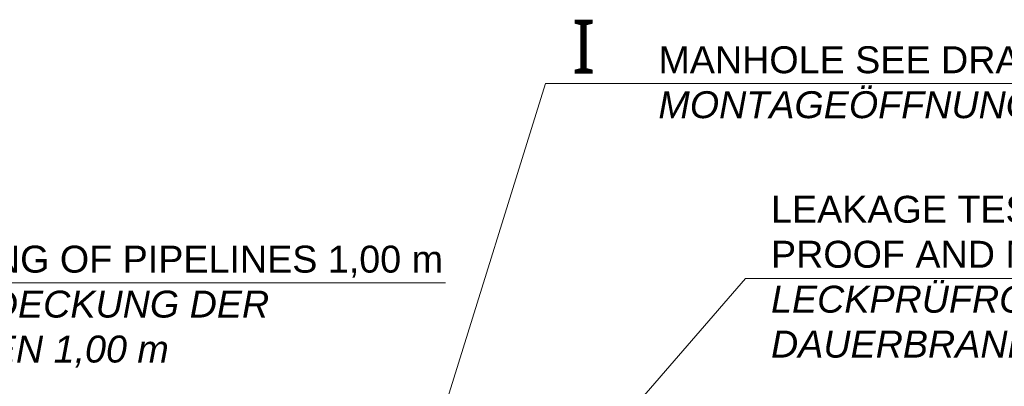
# Model space of a CAD drawing. Header units: millimetres. Extents: x -57642 to 5082813, y -177084 to 58112.
# Tile 785 of 1056: x 46846 to 54147, y -36033 to -33313. Entities that reach past the tile are written whole.
import ezdxf

# ---------------------------------------------------------------- set-up
doc = ezdxf.new("R2010")
doc.units = ezdxf.units.MM
doc.layers.add('Beschriftung', color=7, linetype='Continuous', lineweight=9)
doc.styles.add('LBB3.5M1000', font='isocp.shx', dxfattribs={"height": 3.5})

msp = doc.modelspace()

# ---------------------------------------------------------------- linework, layer by layer
at = {"layer": 'Beschriftung', "lineweight": 13}
for p, q in [((50743.82254, -33786.67456), (49662.33462, -37264.92269)), ((50743.82254, -33786.67456), (58371.52462, -33786.67456)), ((44465.0398, -35265.75993), (50002.7392, -35265.75993)), ((52228.8604, -35234.31254), (51239.8088, -36372.30454)), ((60919.31807, -35234.31254), (52228.8604, -35234.31254))]:
    msp.add_line(p, q, dxfattribs=at)

# ---------------------------------------------------------------- texts
at = {"layer": 'Beschriftung', "char_height": 200, "attachment_point": 1, "style": 'LBB3.5M1000'}
for s, insert, width in [('{\\fSegoe UI|b0|i0|c0|p34;\\H2x;\\C256;I}', (50939.57023, -33313.24102), 517.2088703), ('{\\fArial|b0|i0|c0|p34;MANHOLE SEE DRAWING NO. C-2.4\\P\\fArial|b0|i1|c0|p34;MONTAGEÖFFNUNG SIEHE ZEICHNUNG NR. C-2.4}', (51582.19704, -33510.46463), 6779.5439945), ('{\\fArial|b0|i0|c0|p34;\\C256;LEAKAGE TEST PIPE (STAINLESS STEEL) WITH EXPLOSION\\PPROOF AND NON - COMBUSTIBLE VENT HOOD\\P\\fArial|b0|i1|c0|p34;LECKPRÜFROHR  DN 32 (EDELSTAHL) MIT EXPLOSIONS - UND\\PDAUERBRANDSICHERER BE - UND ENTLÜFTUNGSHAUBE}', (52417.14413, -34619.75706), 8679.8278186), ('{\\fArial|b0|i0|c0|p34;\\C256;MINIM. COVERING OF PIPELINES 1,00 m\\P\\fArial|b0|i1|c0|p34;MINDESTÜBERDECKUNG DER ROHRLEITUNGEN 1,00 m}', (44598.1795, -34989.55), 5404.559704)]:
    msp.add_mtext(s, dxfattribs=dict(at, insert=insert, width=width))

doc.saveas('drawing.dxf')
